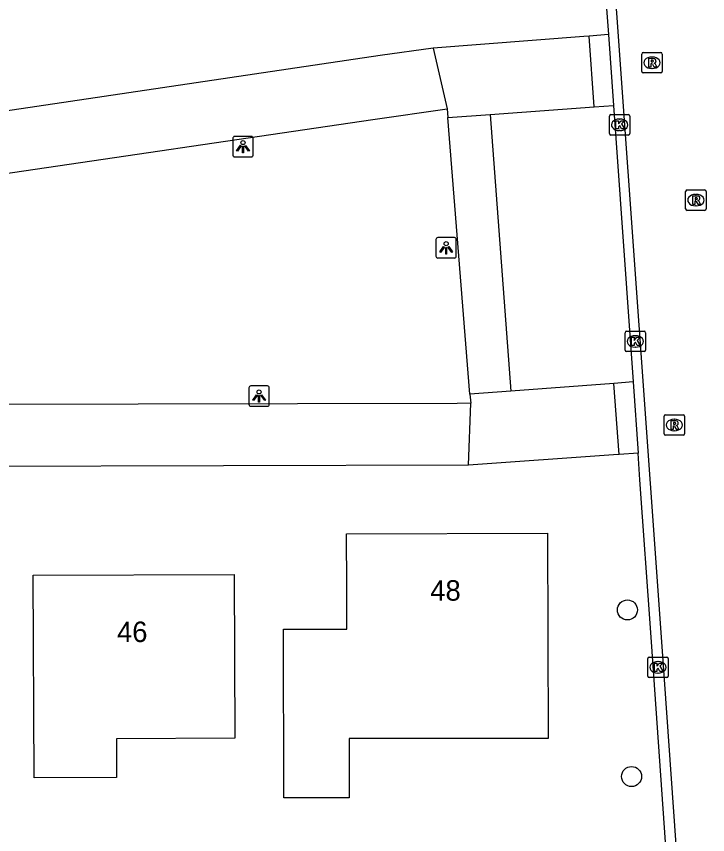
# Model space of a CAD drawing. Extents: x 162675 to 163482, y 379761 to 381227.
# Drawn here: x 163001.87 to 163035.64, y 380547.27 to 380587.25 of the extents above; entities that cross this region are included whole.
import ezdxf

# ---------------------------------------------------------------- set-up
doc = ezdxf.new("R2010")
doc.units = 0
for name, color, linetype in [('IMGEO_Boom', 7, 'Continuous'), ('IMGEO_Kolk', 7, 'Continuous'), ('IMGEO_Lichtpunt', 7, 'Continuous'), ('IMGEO_Pand', 7, 'Continuous'), ('IMGEO_Pand_nummerreeks', 7, 'Continuous'), ('IMGEO_Rijbaan_lokaal_gesloten', 7, 'Continuous'), ('IMGEO_Rijbaan_lokaal_open', 7, 'Continuous'), ('IMGEO_Rioolput', 7, 'Continuous'), ('IMGEO_Voetpad_open', 7, 'Continuous')]:
    doc.layers.add(name, color=color, linetype=linetype)

msp = doc.modelspace()

# ---------------------------------------------------------------- linework, layer by layer
at = {"layer": 'IMGEO_Boom'}
for centre in [(163031.72, 380558.252), (163031.924, 380550.113)]:
    msp.add_circle(centre, 0.489, dxfattribs=at)
at = {"layer": 'IMGEO_Kolk'}
for p, q in [((163030.838, 380581.527), (163030.838, 380582.379)), ((163030.913, 380582.453), (163031.765, 380582.453)), ((163031.326, 380582.233), (163031.351, 380582.233)), ((163031.839, 380582.379), (163031.839, 380581.527)), ((163031.765, 380581.453), (163030.913, 380581.453)), ((163031.349, 380581.673), (163031.324, 380581.673)), ((163031.606, 380570.945), (163031.606, 380571.797)), ((163031.681, 380571.871), (163032.533, 380571.871)), ((163032.607, 380571.797), (163032.607, 380570.945)), ((163032.094, 380571.651), (163032.119, 380571.651)), ((163032.117, 380571.091), (163032.092, 380571.091)), ((163032.533, 380570.871), (163031.681, 380570.871)), ((163032.715, 380555.023), (163032.715, 380555.875)), ((163032.79, 380555.949), (163033.642, 380555.949)), ((163033.203, 380555.729), (163033.228, 380555.729)), ((163033.716, 380555.875), (163033.716, 380555.023)), ((163033.642, 380554.949), (163032.79, 380554.949)), ((163033.226, 380555.169), (163033.201, 380555.169))]:
    msp.add_line(p, q, dxfattribs=at)
for points in [[(163030.838, 380581.527), (163030.838, 380582.379)], [(163030.913, 380582.453), (163031.765, 380582.453)], [(163031.159, 380582.153), (163031.282, 380582.153), (163031.282, 380582.002), (163031.412, 380582.153), (163031.576, 380582.153), (163031.43, 380582.002), (163031.583, 380581.753), (163031.431, 380581.753), (163031.346, 380581.917), (163031.282, 380581.85), (163031.282, 380581.753), (163031.159, 380581.753), (163031.159, 380582.153)], [(163031.839, 380582.379), (163031.839, 380581.527)], [(163031.765, 380581.453), (163030.913, 380581.453)], [(163031.606, 380570.945), (163031.606, 380571.797)], [(163031.681, 380571.871), (163032.533, 380571.871)], [(163032.607, 380571.797), (163032.607, 380570.945)], [(163031.927, 380571.571), (163032.05, 380571.571), (163032.05, 380571.42), (163032.18, 380571.571), (163032.344, 380571.571), (163032.198, 380571.42), (163032.351, 380571.171), (163032.199, 380571.171), (163032.114, 380571.335), (163032.05, 380571.268), (163032.05, 380571.171), (163031.927, 380571.171), (163031.927, 380571.571)], [(163032.533, 380570.871), (163031.681, 380570.871)], [(163032.715, 380555.023), (163032.715, 380555.875)], [(163032.79, 380555.949), (163033.642, 380555.949)], [(163033.716, 380555.875), (163033.716, 380555.023)], [(163033.036, 380555.649), (163033.159, 380555.649), (163033.159, 380555.498), (163033.289, 380555.649), (163033.453, 380555.649), (163033.307, 380555.498), (163033.46, 380555.249), (163033.308, 380555.249), (163033.223, 380555.413), (163033.159, 380555.346), (163033.159, 380555.249), (163033.036, 380555.249), (163033.036, 380555.649)], [(163033.642, 380554.949), (163032.79, 380554.949)]]:
    msp.add_lwpolyline(points, dxfattribs=at)
for centre, start, end in [((163030.915, 380582.377), 91.552, 178.448), ((163030.915, 380582.377), 91.552, 178.448), ((163031.763, 380582.377), 1.552, 88.448), ((163031.763, 380582.377), 1.552, 88.448), ((163030.915, 380581.529), 181.552, 268.448), ((163030.915, 380581.529), 181.552, 268.448), ((163031.763, 380581.529), 271.552, 358.448), ((163031.763, 380581.529), 271.552, 358.448), ((163031.683, 380571.795), 91.552, 178.448), ((163031.683, 380571.795), 91.552, 178.448), ((163032.531, 380571.795), 1.552, 88.448), ((163032.531, 380571.795), 1.552, 88.448), ((163031.683, 380570.947), 181.552, 268.448), ((163031.683, 380570.947), 181.552, 268.448), ((163032.531, 380570.947), 271.552, 358.448), ((163032.531, 380570.947), 271.552, 358.448), ((163032.792, 380555.873), 91.552, 178.448), ((163032.792, 380555.873), 91.552, 178.448), ((163033.64, 380555.873), 1.552, 88.448), ((163033.64, 380555.873), 1.552, 88.448), ((163032.792, 380555.025), 181.552, 268.448), ((163032.792, 380555.025), 181.552, 268.448), ((163033.64, 380555.025), 271.552, 358.448), ((163033.64, 380555.025), 271.552, 358.448)]:
    msp.add_arc(centre, 0.0765, start, end, dxfattribs=at)
for centre, major_axis, ratio, start_param, end_param in [((163031.325, 380581.953), (-0.387, 0.002), 0.722429, 4.712389, 7.853982), ((163031.35, 380581.953), (-0.39, 0.002), 0.717154, 1.570796, 4.712389), ((163032.093, 380571.371), (-0.387, 0.002), 0.722429, 4.712389, 7.853982), ((163032.118, 380571.371), (-0.39, 0.002), 0.717154, 1.570796, 4.712389), ((163033.202, 380555.449), (-0.387, 0.002), 0.722429, 4.712389, 7.853982), ((163033.227, 380555.449), (-0.39, 0.002), 0.717154, 1.570796, 4.712389)]:
    msp.add_ellipse(centre, major_axis=major_axis, ratio=ratio, start_param=start_param, end_param=end_param, dxfattribs=at)
at = {"layer": 'IMGEO_Lichtpunt'}
for p, q in [((163013.348, 380581.383), (163012.54, 380581.383)), ((163013.348, 380581.383), (163012.54, 380581.383)), ((163012.446, 380581.288), (163012.446, 380580.481)), ((163012.446, 380581.288), (163012.446, 380580.481)), ((163013.442, 380580.481), (163013.442, 380581.288)), ((163013.442, 380580.481), (163013.442, 380581.288)), ((163012.54, 380580.387), (163013.348, 380580.387)), ((163012.54, 380580.387), (163013.348, 380580.387)), ((163022.367, 380576.348), (163022.367, 380575.541)), ((163022.367, 380576.348), (163022.367, 380575.541)), ((163023.269, 380576.443), (163022.461, 380576.443)), ((163023.269, 380576.443), (163022.461, 380576.443)), ((163023.363, 380575.541), (163023.363, 380576.348)), ((163023.363, 380575.541), (163023.363, 380576.348)), ((163022.461, 380575.447), (163023.269, 380575.447)), ((163022.461, 380575.447), (163023.269, 380575.447)), ((163013.231, 380569.105), (163013.231, 380568.298)), ((163013.231, 380569.105), (163013.231, 380568.298)), ((163014.133, 380569.2), (163013.325, 380569.2)), ((163014.133, 380569.2), (163013.325, 380569.2)), ((163014.227, 380568.298), (163014.227, 380569.105)), ((163014.227, 380568.298), (163014.227, 380569.105)), ((163013.325, 380568.204), (163014.133, 380568.204)), ((163013.325, 380568.204), (163014.133, 380568.204))]:
    msp.add_line(p, q, dxfattribs=at)
for points in [[(163012.82, 380580.952), (163012.859, 380580.924), (163012.671, 380580.662), (163012.633, 380580.689), (163012.82, 380580.952)], [(163012.922, 380580.904), (163012.969, 380580.904), (163012.969, 380580.582), (163012.922, 380580.582), (163012.922, 380580.904)], [(163013.032, 380580.924), (163013.07, 380580.951), (163013.257, 380580.689), (163013.218, 380580.661), (163013.032, 380580.924)], [(163022.741, 380576.012), (163022.78, 380575.984), (163022.592, 380575.722), (163022.554, 380575.749), (163022.741, 380576.012)], [(163022.843, 380575.964), (163022.89, 380575.964), (163022.89, 380575.642), (163022.843, 380575.642), (163022.843, 380575.964)], [(163022.953, 380575.984), (163022.991, 380576.011), (163023.178, 380575.749), (163023.139, 380575.721), (163022.953, 380575.984)], [(163013.605, 380568.769), (163013.644, 380568.741), (163013.456, 380568.479), (163013.418, 380568.506), (163013.605, 380568.769)], [(163013.707, 380568.721), (163013.754, 380568.721), (163013.754, 380568.399), (163013.707, 380568.399), (163013.707, 380568.721)], [(163013.817, 380568.741), (163013.855, 380568.768), (163014.042, 380568.506), (163014.003, 380568.478), (163013.817, 380568.741)]]:
    msp.add_lwpolyline(points, dxfattribs=at)
for centre in [(163012.945, 380581.086), (163022.866, 380576.146), (163013.73, 380568.903)]:
    msp.add_circle(centre, 0.0994, dxfattribs=at)
for centre, start, end in [((163012.54, 380581.288), 90, 180), ((163012.54, 380581.288), 90, 180), ((163013.348, 380581.288), 0, 90), ((163013.348, 380581.288), 0, 90), ((163012.54, 380580.481), 180, 270), ((163012.54, 380580.481), 180, 270), ((163013.348, 380580.481), 270, 0), ((163013.348, 380580.481), 270, 360), ((163022.461, 380576.348), 90, 180), ((163022.461, 380576.348), 90, 180), ((163023.269, 380576.348), 0, 90), ((163023.269, 380576.348), 0, 90), ((163022.461, 380575.541), 180, 270), ((163022.461, 380575.541), 180, 270), ((163023.269, 380575.541), 270, 0), ((163023.269, 380575.541), 270, 360), ((163013.325, 380569.105), 90, 180), ((163013.325, 380569.105), 90, 180), ((163014.133, 380569.105), 0, 90), ((163014.133, 380569.105), 0, 90), ((163013.325, 380568.298), 180, 270), ((163013.325, 380568.298), 180, 270), ((163014.133, 380568.298), 270, 0), ((163014.133, 380568.298), 270, 360)]:
    msp.add_arc(centre, 0.0946, start, end, dxfattribs=at)
at = {"layer": 'IMGEO_Pand'}
for points in [[(163014.914, 380557.309), (163018.014, 380557.315), (163018.01, 380559.345), (163018.004, 380561.975), (163027.813, 380561.995), (163027.844, 380551.965), (163018.124, 380551.975), (163018.13, 380549.075), (163014.93, 380549.069), (163014.914, 380557.309)], [(163002.739, 380550.043), (163002.702, 380559.943), (163012.507, 380559.98), (163012.537, 380551.98), (163006.767, 380551.958), (163006.769, 380550.058), (163002.739, 380550.043)]]:
    msp.add_lwpolyline(points, dxfattribs=at)
at = {"layer": 'IMGEO_Rijbaan_lokaal_gesloten'}
msp.add_lwpolyline([(163037.467, 380499.08), (163033.38, 380556.929), (163023.593, 380693.674)], dxfattribs=at)
at = {"layer": 'IMGEO_Rijbaan_lokaal_open'}
for points in [[(163027.659, 380630.102), (163027.752, 380628.784), (163030.707, 380587.644), (163030.799, 380586.365)], [(163029.856, 380586.292), (163029.584, 380586.27), (163022.23, 380585.696)], [(163030.799, 380586.365), (163029.856, 380586.292)], [(163030.103, 380582.829), (163029.856, 380586.292)], [(163030.799, 380586.365), (163031.043, 380582.898)], [(163022.23, 380585.696), (163019.64, 380585.341), (163000, 380582.425), (162970.367, 380578.072)], [(163022.23, 380585.696), (163022.913, 380582.732)], [(163030.103, 380582.829), (163031.043, 380582.898)], [(163031.043, 380582.898), (163031.995, 380569.39)], [(162975.27, 380575.768), (163000, 380579.378), (163019.281, 380582.218), (163022.913, 380582.732)], [(163022.913, 380582.732), (163022.955, 380582.305)], [(163025.02, 380582.456), (163030.103, 380582.829)], [(163022.955, 380582.305), (163025.02, 380582.456)], [(163031.057, 380569.32), (163026.019, 380568.947)], [(163031.995, 380569.39), (163031.057, 380569.32)], [(163031.312, 380565.851), (163031.057, 380569.32)], [(163031.995, 380569.39), (163032.24, 380565.916)], [(163026.019, 380568.947), (163024.026, 380568.8)], [(163024.026, 380568.8), (163024.075, 380568.362)], [(163024.075, 380568.362), (163023.4, 380568.333), (163000, 380568.286), (162975.946, 380568.214)], [(163023.958, 380565.333), (163024.075, 380568.362)], [(163031.312, 380565.851), (163031.045, 380565.832), (163023.958, 380565.333)], [(163032.24, 380565.916), (163031.312, 380565.851)], [(163035.425, 380520.4), (163035.344, 380521.792), (163032.858, 380557.149), (163032.332, 380564.613), (163032.24, 380565.916)], [(163023.958, 380565.333), (163000, 380565.265), (162971.283, 380565.188)]]:
    msp.add_lwpolyline(points, dxfattribs=at)
at = {"layer": 'IMGEO_Rioolput'}
for p, q in [((163032.421, 380584.56), (163032.421, 380585.412)), ((163032.496, 380585.486), (163033.348, 380585.486)), ((163033.422, 380585.412), (163033.422, 380584.56)), ((163032.909, 380585.266), (163032.934, 380585.266)), ((163032.932, 380584.706), (163032.907, 380584.706)), ((163033.348, 380584.486), (163032.496, 380584.486)), ((163034.564, 380577.848), (163034.564, 380578.7)), ((163034.639, 380578.774), (163035.491, 380578.774)), ((163035.052, 380578.554), (163035.077, 380578.554)), ((163035.565, 380578.7), (163035.565, 380577.848)), ((163035.491, 380577.774), (163034.639, 380577.774)), ((163035.075, 380577.994), (163035.05, 380577.994)), ((163033.509, 380566.861), (163033.509, 380567.713)), ((163033.584, 380567.787), (163034.436, 380567.787)), ((163034.51, 380567.713), (163034.51, 380566.861)), ((163033.997, 380567.567), (163034.022, 380567.567)), ((163034.02, 380567.007), (163033.995, 380567.007)), ((163034.436, 380566.787), (163033.584, 380566.787))]:
    msp.add_line(p, q, dxfattribs=at)
for points in [[(163032.421, 380584.56), (163032.421, 380585.412)], [(163032.496, 380585.486), (163033.348, 380585.486)], [(163033.422, 380585.412), (163033.422, 380584.56)], [(163033.01, 380585.184), (163032.758, 380585.186), (163032.758, 380584.786)], [(163032.758, 380584.786), (163032.882, 380584.786), (163032.882, 380584.948), (163032.893, 380584.948)], [(163032.936, 380585.105), (163032.882, 380585.105), (163032.882, 380585.024)], [(163032.882, 380585.024), (163032.934, 380585.024)], [(163032.94, 380584.919), (163033.011, 380584.786), (163033.151, 380584.786), (163033.086, 380584.912)], [(163033.348, 380584.486), (163032.496, 380584.486)], [(163034.564, 380577.848), (163034.564, 380578.7)], [(163034.639, 380578.774), (163035.491, 380578.774)], [(163035.565, 380578.7), (163035.565, 380577.848)], [(163035.153, 380578.472), (163034.901, 380578.474), (163034.901, 380578.074)], [(163034.901, 380578.074), (163035.025, 380578.074), (163035.025, 380578.236), (163035.036, 380578.236)], [(163035.079, 380578.393), (163035.025, 380578.393), (163035.025, 380578.312)], [(163035.025, 380578.312), (163035.077, 380578.312)], [(163035.083, 380578.207), (163035.154, 380578.074), (163035.294, 380578.074), (163035.229, 380578.2)], [(163035.491, 380577.774), (163034.639, 380577.774)], [(163033.509, 380566.861), (163033.509, 380567.713)], [(163033.584, 380567.787), (163034.436, 380567.787)], [(163034.51, 380567.713), (163034.51, 380566.861)], [(163034.098, 380567.485), (163033.846, 380567.487), (163033.846, 380567.087)], [(163034.024, 380567.406), (163033.97, 380567.406), (163033.97, 380567.325)], [(163033.97, 380567.325), (163034.022, 380567.325)], [(163033.846, 380567.087), (163033.97, 380567.087), (163033.97, 380567.249), (163033.981, 380567.249)], [(163034.028, 380567.22), (163034.099, 380567.087), (163034.239, 380567.087), (163034.174, 380567.213)], [(163034.436, 380566.787), (163033.584, 380566.787)]]:
    msp.add_lwpolyline(points, dxfattribs=at)
for centre, radius, start, end in [((163032.498, 380585.41), 0.0765, 91.552, 178.448), ((163032.498, 380585.41), 0.0765, 91.552, 178.448), ((163033.346, 380585.41), 0.0765, 1.552, 88.448), ((163033.346, 380585.41), 0.0765, 1.552, 88.448), ((163032.892, 380584.895), 0.0533, 26.0293, 88.6989), ((163032.918, 380585.213), 0.19, 274.7715, 282.9687), ((163032.942, 380585.009), 0.0964, 77.0061, 93.1865), ((163032.956, 380585.066), 0.0378, 276.6634, 79.6772), ((163033.009, 380585.074), 0.109, 350.3612, 89.416), ((163033.007, 380585.074), 0.112, 277.5842, 350.9817), ((163032.991, 380584.859), 0.108, 29.5134, 73.7905), ((163032.498, 380584.562), 0.0765, 181.552, 268.448), ((163032.498, 380584.562), 0.0765, 181.552, 268.448), ((163033.346, 380584.562), 0.0765, 271.552, 358.448), ((163033.346, 380584.562), 0.0765, 271.552, 358.448), ((163034.641, 380578.698), 0.0765, 91.552, 178.448), ((163034.641, 380578.698), 0.0765, 91.552, 178.448), ((163035.489, 380578.698), 0.0765, 1.552, 88.448), ((163035.489, 380578.698), 0.0765, 1.552, 88.448), ((163035.035, 380578.183), 0.0533, 26.0293, 88.6989), ((163035.061, 380578.501), 0.19, 274.7715, 282.9687), ((163035.085, 380578.297), 0.0964, 77.0061, 93.1865), ((163035.099, 380578.354), 0.0378, 276.6634, 79.6772), ((163035.152, 380578.362), 0.109, 350.3612, 89.416), ((163035.15, 380578.362), 0.112, 277.5842, 350.9817), ((163035.134, 380578.147), 0.108, 29.5134, 73.7905), ((163034.641, 380577.85), 0.0765, 181.552, 268.448), ((163034.641, 380577.85), 0.0765, 181.552, 268.448), ((163035.489, 380577.85), 0.0765, 271.552, 358.448), ((163035.489, 380577.85), 0.0765, 271.552, 358.448), ((163033.586, 380567.711), 0.0765, 91.552, 178.448), ((163033.586, 380567.711), 0.0765, 91.552, 178.448), ((163034.434, 380567.711), 0.0765, 1.552, 88.448), ((163034.434, 380567.711), 0.0765, 1.552, 88.448), ((163034.006, 380567.514), 0.19, 274.7715, 282.9687), ((163034.03, 380567.31), 0.0964, 77.0061, 93.1865), ((163034.044, 380567.367), 0.0378, 276.6634, 79.6772), ((163034.097, 380567.375), 0.109, 350.3612, 89.416), ((163034.095, 380567.375), 0.112, 277.5842, 350.9817), ((163033.98, 380567.196), 0.0533, 26.0293, 88.6989), ((163034.079, 380567.16), 0.108, 29.5134, 73.7905), ((163033.586, 380566.863), 0.0765, 181.552, 268.448), ((163033.586, 380566.863), 0.0765, 181.552, 268.448), ((163034.434, 380566.863), 0.0765, 271.552, 358.448), ((163034.434, 380566.863), 0.0765, 271.552, 358.448)]:
    msp.add_arc(centre, radius, start, end, dxfattribs=at)
for centre, major_axis, ratio, start_param, end_param in [((163032.908, 380584.986), (-0.387, 0.002), 0.722429, 4.712389, 7.853982), ((163032.933, 380584.986), (-0.39, 0.002), 0.717154, 1.570796, 4.712389), ((163035.051, 380578.274), (-0.387, 0.002), 0.722429, 4.712389, 7.853982), ((163035.076, 380578.274), (-0.39, 0.002), 0.717154, 1.570796, 4.712389), ((163033.996, 380567.287), (-0.387, 0.002), 0.722429, 4.712389, 7.853982), ((163034.021, 380567.287), (-0.39, 0.002), 0.717154, 1.570796, 4.712389)]:
    msp.add_ellipse(centre, major_axis=major_axis, ratio=ratio, start_param=start_param, end_param=end_param, dxfattribs=at)
at = {"layer": 'IMGEO_Voetpad_open'}
for points in [[(163024.026, 380568.8), (163022.955, 380582.305)], [(163025.02, 380582.456), (163026.019, 380568.947)]]:
    msp.add_lwpolyline(points, dxfattribs=at)

# ---------------------------------------------------------------- texts
at = {"layer": 'IMGEO_Pand_nummerreeks'}
for s, rotation, p in [('48', 0.1168, (163022.092, 380558.703)), ('46', 0.2162, (163006.791, 380556.679))]:
    msp.add_text(s, height=1, rotation=rotation, dxfattribs=at).set_placement(p)

doc.saveas('drawing.dxf')
